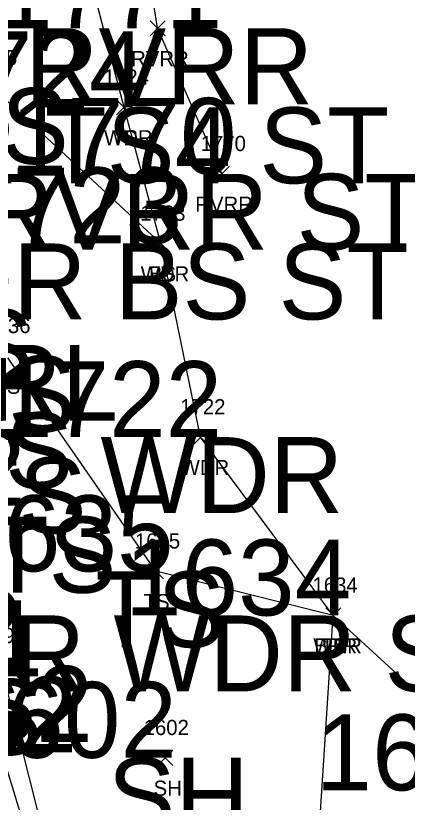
# Model space of a CAD drawing. Extents: x 1616840 to 1618410, y 488554 to 491945.
# Drawn here: x 1617636.1 to 1617687.6, y 489751 to 489854.6 of the extents above; entities that cross this region are included whole.
import ezdxf

# ---------------------------------------------------------------- set-up
doc = ezdxf.new("R2010")
doc.units = 0
for name, color, linetype in [('C_A', 7, 'Continuous'), ('C_I', 7, 'Continuous'), ('L_A', 7, 'Continuous'), ('L_I', 7, 'Continuous'), ('L_TIC', 7, 'Continuous'), ('LABL', 7, 'Continuous'), ('LAWA', 7, 'Continuous'), ('LAWE', 7, 'Continuous'), ('LELB', 7, 'Continuous')]:
    doc.layers.add(name, color=color, linetype=linetype)

msp = doc.modelspace()

# ---------------------------------------------------------------- linework, layer by layer
at = {"layer": 'L_TIC'}
for points in [[(1617653.8, 489851.96), (1617655.8, 489853.96)], [(1617655.8, 489851.96), (1617653.8, 489853.96)], [(1617649.39, 489841.54), (1617651.39, 489843.54)], [(1617651.39, 489841.54), (1617649.39, 489843.54)], [(1617649.39, 489841.54), (1617651.39, 489843.54)], [(1617651.39, 489841.54), (1617649.39, 489843.54)], [(1617662.24, 489832.79), (1617664.24, 489834.79)], [(1617664.24, 489832.79), (1617662.24, 489834.79)], [(1617654.21, 489823.62), (1617656.21, 489825.62)], [(1617656.21, 489823.62), (1617654.21, 489825.62)], [(1617654.21, 489823.62), (1617656.21, 489825.62)], [(1617656.21, 489823.62), (1617654.21, 489825.62)], [(1617659.46, 489798.12), (1617661.46, 489800.12)], [(1617661.46, 489798.12), (1617659.46, 489800.12)], [(1617653.55, 489780.45), (1617655.55, 489782.45)], [(1617655.55, 489780.45), (1617653.55, 489782.45)], [(1617676.91, 489774.64), (1617678.91, 489776.64)], [(1617678.91, 489774.64), (1617676.91, 489776.64)], [(1617676.91, 489774.64), (1617678.91, 489776.64)], [(1617678.91, 489774.64), (1617676.91, 489776.64)], [(1617676.91, 489774.64), (1617678.91, 489776.64)], [(1617678.91, 489774.64), (1617676.91, 489776.64)], [(1617654.78, 489755.89), (1617656.78, 489757.89)], [(1617656.78, 489755.89), (1617654.78, 489757.89)]]:
    msp.add_lwpolyline(points, dxfattribs=at)
at = {"layer": 'LABL'}
msp.add_lwpolyline([(1617730.95, 489739.79), (1617702.95, 489738.65), (1617675.38, 489736.89), (1617677.91, 489775.64)], dxfattribs=at)
msp.add_lwpolyline([(1617730.95, 489739.79), (1617702.95, 489738.65), (1617675.38, 489736.89), (1617677.91, 489775.64)], dxfattribs=at)
at = {"layer": 'LAWA'}
msp.add_lwpolyline([(1617677.91, 489775.64), (1617660.46, 489799.12), (1617655.21, 489824.62), (1617650.39, 489842.54)], dxfattribs=at)
msp.add_lwpolyline([(1617677.91, 489775.64), (1617660.46, 489799.12), (1617655.21, 489824.62), (1617650.39, 489842.54)], dxfattribs=at)
at = {"layer": 'LAWE'}
msp.add_lwpolyline([(1617663.24, 489833.79), (1617654.8, 489852.96), (1617652.23, 489869.48), (1617656.92, 489898.41), (1617666.48, 489931.55), (1617678.36, 489965.64), (1617683.58, 490002.3), (1617678.91, 490029.8), (1617667.71, 490067.22), (1617651.98, 490099.5), (1617622.27, 490171.53), (1617610.13, 490206.58), (1617608.35, 490216.63), (1617602.61, 490254.67), (1617591.72, 490289.42), (1617582.26, 490325.24), (1617579.73, 490343.52), (1617580.31, 490345.5), (1617579.58, 490348.73), (1617579.24, 490350.23), (1617575.23, 490367.39), (1617563.97, 490413.61), (1617561.84, 490456.72), (1617560.38, 490491.36)], dxfattribs=at)
msp.add_lwpolyline([(1617663.24, 489833.79), (1617654.8, 489852.96), (1617652.23, 489869.48), (1617656.92, 489898.41), (1617666.48, 489931.55), (1617678.36, 489965.64), (1617683.58, 490002.3), (1617678.91, 490029.8), (1617667.71, 490067.22), (1617651.98, 490099.5), (1617622.27, 490171.53), (1617610.13, 490206.58), (1617608.35, 490216.63), (1617602.61, 490254.67), (1617591.72, 490289.42), (1617582.26, 490325.24), (1617579.73, 490343.52), (1617580.31, 490345.5), (1617579.58, 490348.73), (1617579.24, 490350.23), (1617575.23, 490367.39), (1617563.97, 490413.61), (1617561.84, 490456.72), (1617560.38, 490491.36)], dxfattribs=at)
at = {"layer": 'LELB'}
for points in [[(1617730.95, 489739.79), (1617702.98, 489752.61), (1617677.91, 489775.64), (1617654.55, 489781.45), (1617634.91, 489809.82), (1617613.17, 489817.95), (1617607.07, 489822.06), (1617599.85, 489834.89), (1617598.38, 489840.03), (1617596.52, 489853.22), (1617588.8, 489868.68), (1617577.29, 489899.36), (1617562.6, 489938.22), (1617544.74, 489984.45), (1617539.59, 490004.01), (1617527.91, 490044.78), (1617520.92, 490088.11), (1617517.04, 490127.02), (1617511.86, 490146.68), (1617509.79, 490154.92), (1617505.71, 490195.4), (1617502.62, 490229.19)], [(1617730.95, 489739.79), (1617702.98, 489752.61), (1617677.91, 489775.64), (1617654.55, 489781.45), (1617634.91, 489809.82), (1617613.17, 489817.95), (1617607.07, 489822.06), (1617599.85, 489834.89), (1617598.38, 489840.03), (1617596.52, 489853.22), (1617588.8, 489868.68), (1617577.29, 489899.36), (1617562.6, 489938.22), (1617544.74, 489984.45), (1617539.59, 490004.01), (1617527.91, 490044.78), (1617520.92, 490088.11), (1617517.04, 490127.02), (1617511.86, 490146.68), (1617509.79, 490154.92), (1617505.71, 490195.4), (1617502.62, 490229.19)], [(1617650.39, 489842.54), (1617641.58, 489876.3), (1617644.29, 489894.78), (1617648.5, 489919.07), (1617662.87, 489947.53)], [(1617650.39, 489842.54), (1617641.58, 489876.3), (1617644.29, 489894.78), (1617648.5, 489919.07), (1617662.87, 489947.53)], [(1617655.21, 489824.62), (1617633.08, 489845.1), (1617621.27, 489840.65), (1617613.92, 489835.81), (1617608.41, 489834.94), (1617607.49, 489840.13), (1617606.38, 489846.05)], [(1617655.21, 489824.62), (1617633.08, 489845.1), (1617621.27, 489840.65), (1617613.92, 489835.81), (1617608.41, 489834.94), (1617607.49, 489840.13), (1617606.38, 489846.05)], [(1617642.87, 489734.73), (1617634.2, 489768.99), (1617617.98, 489802.78)], [(1617642.87, 489734.73), (1617634.2, 489768.99), (1617617.98, 489802.78)], [(1617638.82, 489733.08), (1617639.91, 489733.25), (1617641.2, 489735.18), (1617631.21, 489767.61), (1617617.03, 489800.08)], [(1617638.82, 489733.08), (1617639.91, 489733.25), (1617641.2, 489735.18), (1617631.21, 489767.61), (1617617.03, 489800.08)]]:
    msp.add_lwpolyline(points, dxfattribs=at)

# ---------------------------------------------------------------- texts
at = {"layer": 'C_A'}
for s, p in [('RVRR', (1617637.36, 489842.96)), ('BS', (1617625.28, 489835.1)), ('WDR TS4 ST', (1617604.29, 489832.54)), ('RVRR ST', (1617631.47, 489823.79)), ('WDR BS ST', (1617613.51, 489814.62)), ('POSTS', (1617593.11, 489805.98)), ('HVCTRL', (1617596.11, 489801.27)), ('TS', (1617626.96, 489799.82)), ('POSTS', (1617598.33, 489792.36)), ('BS BS2', (1617590.58, 489790.08)), ('WDR', (1617647.28, 489789.12)), ('POSTS', (1617600.12, 489786.46)), ('POSTS', (1617604.05, 489778.63)), ('TS', (1617646.6, 489771.45)), ('BRR WDR ST TS', (1617617.05, 489765.64)), ('TS2', (1617621.76, 489758.99)), ('BS2', (1617618.93, 489757.61)), ('BS', (1617621.77, 489757.27)), ('RDP', (1617608.98, 489752.78)), ('SH', (1617648.22, 489746.89))]:
    msp.add_text(s, height=10, dxfattribs=at).set_placement(p)
at = {"layer": 'C_I'}
for s, p in [('1771', (1617633.54, 489852.96)), ('1724', (1617623.46, 489842.54)), ('1770', (1617635.44, 489833.79)), ('1723', (1617628.28, 489824.62)), ('1722', (1617633.54, 489799.12)), ('1635', (1617627.15, 489781.45)), ('1634', (1617650.51, 489775.64)), ('1592', (1617607.27, 489768.99)), ('1591', (1617609.95, 489767.61)), ('1602', (1617627.59, 489756.89)), ('1632', (1617675.58, 489752.61))]:
    msp.add_text(s, height=10, dxfattribs=at).set_placement(p)
at = {"layer": 'L_A'}
for s, p in [('RVRR', (1617651.31, 489847.96)), ('WDR', (1617647.75, 489837.54)), ('TS', (1617648.8, 489837.54)), ('RVRR', (1617659.75, 489828.79)), ('WDR', (1617652.57, 489819.62)), ('BS', (1617653.65, 489819.62)), ('TS', (1617633.32, 489804.82)), ('WDR', (1617657.83, 489794.12)), ('TS', (1617652.96, 489776.45)), ('WDR', (1617675.28, 489770.64)), ('BRR', (1617675.4, 489770.64)), ('TS', (1617676.32, 489770.64)), ('SH', (1617654.27, 489751.89))]:
    msp.add_text(s, height=2, dxfattribs=at).set_placement(p)
at = {"layer": 'L_I'}
for s, p in [('1725', (1617630.38, 489848.1)), ('1724', (1617647.7, 489845.54)), ('1724', (1617647.7, 489845.54)), ('1770', (1617660.46, 489836.79)), ('1723', (1617652.51, 489827.62)), ('1723', (1617652.51, 489827.62)), ('1636', (1617632.12, 489812.82)), ('1722', (1617657.77, 489802.12)), ('1635', (1617651.81, 489784.45)), ('1634', (1617675.17, 489778.64)), ('1634', (1617675.17, 489778.64)), ('1634', (1617675.17, 489778.64)), ('1592', (1617631.51, 489771.99)), ('1602', (1617652.96, 489759.89))]:
    msp.add_text(s, height=2, dxfattribs=at).set_placement(p)

doc.saveas('drawing.dxf')
